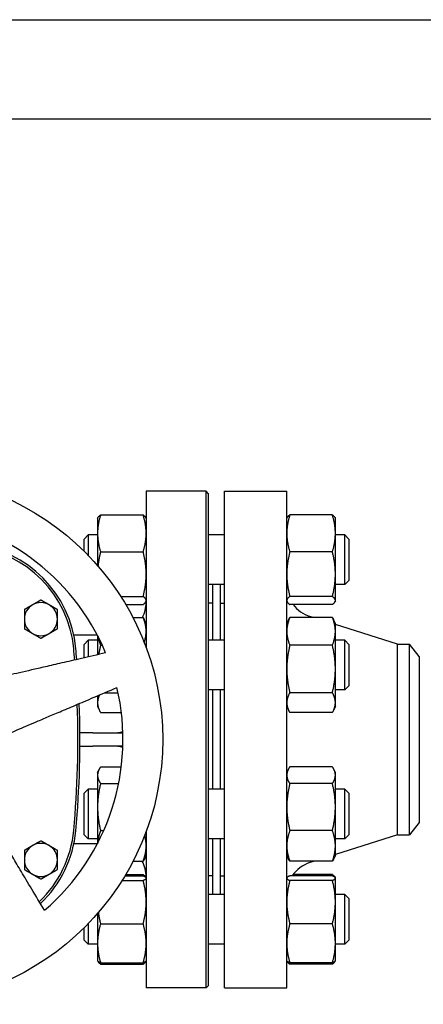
# Model space of a CAD drawing. Header units: inches. Extents: x 18 to 846, y -67 to 561.
# Tile 479 of 656: x 455.65 to 461.75, y 279.67 to 294.54. Entities that reach past the tile are written whole.
import ezdxf

# ---------------------------------------------------------------- set-up
doc = ezdxf.new("R2010")
doc.units = ezdxf.units.IN
doc.header["$LTSCALE"] = 24
doc.header["$MEASUREMENT"] = 0
doc.layers.add('Visible (ANSI)', color=7, linetype='Continuous', lineweight=30)

msp = doc.modelspace()

# ---------------------------------------------------------------- linework, layer by layer
at = {"layer": 'Visible (ANSI)'}
for p, q in [((444.53743, 294.54286), (536.67136, 294.54286)), ((446.03743, 293.04286), (475.23293, 293.04286)), ((457.55843, 287.41786), (457.55843, 285.05981)), ((458.46468, 287.41786), (457.55843, 287.41786)), ((458.46468, 279.91786), (458.46468, 287.41786)), ((458.49593, 287.38661), (458.46468, 287.41786)), ((458.49593, 287.38661), (458.49593, 279.94911)), ((458.74343, 279.91786), (458.74343, 287.41786)), ((458.74343, 287.41786), (459.68343, 287.41786)), ((459.68343, 279.91786), (459.68343, 287.41786)), ((456.82443, 287.00907), (456.82858, 287.01797)), ((456.82443, 287.00907), (456.82443, 286.78257)), ((456.86952, 287.06055), (457.51334, 287.06055)), ((457.55843, 287.00907), (457.55428, 287.01797)), ((459.68343, 287.00907), (459.68758, 287.01797)), ((460.37234, 287.06055), (459.72852, 287.06055)), ((460.41743, 287.00907), (460.41328, 287.01797)), ((460.41743, 286.78257), (460.41743, 287.00907)), ((456.62093, 286.69657), (456.68343, 286.75907)), ((456.62093, 286.51213), (456.62093, 286.69657)), ((456.68343, 286.75907), (456.68343, 286.44894)), ((456.82443, 286.75907), (456.68343, 286.75907)), ((456.82443, 286.78257), (456.82443, 286.29536)), ((458.74343, 286.75907), (458.49593, 286.75907)), ((460.41743, 286.16634), (460.41743, 286.78257)), ((460.55843, 286.75907), (460.41743, 286.75907)), ((460.55843, 286.00907), (460.55843, 286.75907)), ((460.62093, 286.69657), (460.55843, 286.75907)), ((460.62093, 286.69657), (460.62093, 286.07157)), ((456.86952, 286.50458), (457.51334, 286.50458)), ((460.37234, 286.50458), (459.72852, 286.50458)), ((460.41743, 285.76785), (460.41743, 286.16634)), ((460.62093, 286.07157), (460.55843, 286.00907)), ((458.74343, 286.00907), (458.49593, 286.00907)), ((458.56343, 285.16795), (458.56343, 286.00907)), ((458.68343, 285.16795), (458.68343, 286.00907)), ((460.55843, 286.00907), (460.41743, 286.00907)), ((457.17494, 285.8281), (457.51334, 285.8281)), ((457.55843, 285.75907), (457.55428, 285.75017)), ((459.68343, 285.75907), (459.68758, 285.75017)), ((460.37234, 285.8281), (459.72852, 285.8281)), ((460.41743, 285.75907), (460.41328, 285.75017)), ((460.41743, 285.75907), (460.41743, 285.76785)), ((457.24929, 285.70759), (457.51334, 285.70759)), ((458.55843, 285.72786), (458.49593, 285.72786)), ((458.55843, 285.72786), (458.55843, 285.16795)), ((458.55843, 285.60786), (458.56343, 285.60786)), ((458.68343, 285.72786), (458.74343, 285.72786)), ((460.37234, 285.70759), (459.72852, 285.70759)), ((457.35824, 285.51145), (457.51334, 285.51145)), ((457.55843, 285.41795), (457.5293, 285.48041)), ((459.68343, 285.41795), (459.71255, 285.48041)), ((460.37234, 285.51145), (459.72852, 285.51145)), ((460.08254, 285.51145), (460.03245, 285.52732)), ((460.41743, 285.41795), (460.3883, 285.48041)), ((460.41743, 285.30249), (460.41743, 285.41795)), ((461.35676, 285.10786), (460.41743, 285.40538)), ((456.82173, 285.24267), (456.46553, 285.24267)), ((456.62093, 285.10545), (456.68343, 285.16795)), ((456.68343, 285.16795), (456.68343, 284.9165)), ((456.82443, 285.16795), (456.68343, 285.16795)), ((456.82443, 285.2375), (456.82443, 284.94905)), ((458.74343, 285.16795), (458.49593, 285.16795)), ((460.41743, 284.73427), (460.41743, 285.30249)), ((460.55843, 285.16795), (460.41743, 285.16795)), ((460.55843, 284.41795), (460.55843, 285.16795)), ((460.62093, 285.10545), (460.55843, 285.16795)), ((456.62093, 284.90207), (456.62093, 285.10545)), ((456.86952, 285.09352), (456.89509, 285.09352)), ((460.37234, 285.09352), (459.72852, 285.09352)), ((460.62093, 285.10545), (460.62093, 284.48045)), ((461.35676, 282.22786), (461.35676, 285.10786)), ((461.35676, 285.10786), (461.53956, 285.10786)), ((461.53956, 282.22786), (461.53956, 285.10786)), ((461.68343, 284.92036), (461.53956, 285.10786)), ((461.68343, 284.92036), (461.68343, 282.41536)), ((460.41743, 284.22474), (460.41743, 284.73427)), ((458.74343, 284.41795), (458.49593, 284.41795)), ((458.55843, 284.41795), (458.55843, 282.91778)), ((458.56343, 282.91778), (458.56343, 284.41795)), ((458.68343, 282.91778), (458.68343, 284.41795)), ((460.55843, 284.41795), (460.41743, 284.41795)), ((460.62093, 284.48045), (460.55843, 284.41795)), ((456.82443, 284.32897), (456.82443, 284.22474)), ((456.93292, 284.37502), (457.13408, 284.37502)), ((460.37234, 284.37502), (459.72852, 284.37502)), ((456.82443, 284.22474), (456.82443, 284.16795)), ((456.82443, 284.16795), (456.85355, 284.1055)), ((459.68343, 284.16795), (459.71255, 284.1055)), ((460.41743, 284.16795), (460.3883, 284.1055)), ((460.41743, 284.16795), (460.41743, 284.22474)), ((456.86952, 284.07445), (457.18403, 284.07445)), ((460.37234, 284.07445), (459.72852, 284.07445)), ((456.75343, 283.76786), (456.5581, 283.76786)), ((456.75343, 283.76786), (457.20696, 283.76786)), ((456.5581, 283.56786), (456.75343, 283.56786)), ((457.20696, 283.56786), (456.75343, 283.56786)), ((456.86952, 283.25433), (457.18319, 283.25433)), ((460.37234, 283.25433), (459.72852, 283.25433)), ((456.82443, 283.16778), (456.84391, 283.20954)), ((456.82443, 283.16778), (456.82443, 283.12862)), ((456.82443, 283.12862), (456.82443, 282.64714)), ((459.68343, 283.16778), (459.70291, 283.20954)), ((460.41743, 283.16778), (460.39795, 283.20954)), ((460.41743, 283.12862), (460.41743, 283.16778)), ((460.41743, 282.64714), (460.41743, 283.12862)), ((456.86952, 283.00292), (457.14277, 283.00292)), ((460.37234, 283.00292), (459.72852, 283.00292)), ((456.62093, 282.85528), (456.68343, 282.91778)), ((456.62093, 282.23028), (456.62093, 282.85528)), ((456.68343, 282.91778), (456.68343, 282.16778)), ((456.82443, 282.91778), (456.68343, 282.91778)), ((458.74343, 282.91778), (458.49593, 282.91778)), ((460.55843, 282.91778), (460.41743, 282.91778)), ((460.55843, 282.16778), (460.55843, 282.91778)), ((460.62093, 282.85528), (460.55843, 282.91778)), ((460.62093, 282.85528), (460.62093, 282.23028)), ((456.82443, 282.64714), (456.82443, 282.09823)), ((460.41743, 282.06129), (460.41743, 282.64714)), ((461.68343, 282.41536), (461.53956, 282.22786)), ((456.62093, 282.23028), (456.68343, 282.16778)), ((456.86952, 282.29136), (456.91733, 282.29136)), ((457.55843, 282.27592), (457.55843, 279.91786)), ((460.37234, 282.29136), (459.72852, 282.29136)), ((461.35676, 282.22786), (460.41743, 281.93035)), ((460.62093, 282.23028), (460.55843, 282.16778)), ((461.35676, 282.22786), (461.53956, 282.22786)), ((456.82173, 282.09306), (456.46553, 282.09306)), ((456.82443, 282.16778), (456.68343, 282.16778)), ((458.74343, 282.16778), (458.49593, 282.16778)), ((458.55843, 282.16778), (458.55843, 281.60786)), ((458.56343, 281.32666), (458.56343, 282.16778)), ((458.68343, 281.32666), (458.68343, 282.16778)), ((460.55843, 282.16778), (460.41743, 282.16778)), ((460.41743, 281.91778), (460.41743, 282.06129)), ((457.55843, 281.91778), (457.53895, 281.87601)), ((459.68343, 281.91778), (459.70291, 281.87601)), ((460.41743, 281.91778), (460.39795, 281.87601)), ((457.36184, 281.83122), (457.51334, 281.83122)), ((460.37234, 281.83122), (459.72852, 281.83122)), ((460.10446, 281.83122), (460.03245, 281.80841)), ((457.23714, 281.60778), (457.51334, 281.60778)), ((457.24929, 281.62814), (457.51334, 281.62814)), ((457.55714, 281.57943), (457.55428, 281.58556)), ((458.55843, 281.60786), (458.49593, 281.60786)), ((458.55843, 281.72786), (458.56343, 281.72786)), ((458.68343, 281.60786), (458.74343, 281.60786)), ((460.37234, 281.60778), (459.72852, 281.60778)), ((460.37234, 281.62814), (459.78075, 281.62814)), ((460.41614, 281.57943), (460.41328, 281.58556)), ((457.1955, 281.54002), (457.51334, 281.54002)), ((457.55843, 281.57666), (457.55714, 281.57943)), ((459.68343, 281.57666), (459.68472, 281.57943)), ((460.37234, 281.54002), (459.72852, 281.54002)), ((460.41743, 281.57666), (460.41614, 281.57943)), ((460.41743, 281.5739), (460.41743, 281.57666)), ((460.41743, 281.21196), (460.41743, 281.5739)), ((458.74343, 281.32666), (458.49593, 281.32666)), ((460.55843, 281.32666), (460.41743, 281.32666)), ((460.55843, 280.57666), (460.55843, 281.32666)), ((460.62093, 281.26416), (460.55843, 281.32666)), ((460.41743, 280.58972), (460.41743, 281.21196)), ((460.62093, 281.26416), (460.62093, 280.63916)), ((456.82443, 281.04037), (456.82443, 280.58972)), ((456.68343, 280.88679), (456.68343, 280.57666)), ((456.86952, 280.8839), (457.51334, 280.8839)), ((460.37234, 280.8839), (459.72852, 280.8839)), ((456.62093, 280.63916), (456.62093, 280.8236)), ((456.62093, 280.63916), (456.68343, 280.57666)), ((456.82443, 280.57666), (456.68343, 280.57666)), ((456.82443, 280.58972), (456.82443, 280.32666)), ((458.74343, 280.57666), (458.49593, 280.57666)), ((460.41743, 280.32666), (460.41743, 280.58972)), ((460.55843, 280.57666), (460.41743, 280.57666)), ((460.62093, 280.63916), (460.55843, 280.57666)), ((456.82443, 280.32666), (456.82572, 280.32389)), ((456.82572, 280.32389), (456.82858, 280.31776)), ((456.86952, 280.29554), (457.51334, 280.29554)), ((456.86952, 280.27518), (457.51334, 280.27518)), ((457.55714, 280.32389), (457.55428, 280.31776)), ((457.55843, 280.32666), (457.55714, 280.32389)), ((459.68343, 280.32666), (459.68472, 280.32389)), ((459.68472, 280.32389), (459.68758, 280.31776)), ((460.37234, 280.29554), (459.72852, 280.29554)), ((460.37234, 280.27518), (459.72852, 280.27518)), ((460.41614, 280.32389), (460.41328, 280.31776)), ((460.41743, 280.32666), (460.41614, 280.32389)), ((458.49593, 279.94911), (458.46468, 279.91786)), ((458.46468, 279.91786), (457.55843, 279.91786)), ((458.74343, 279.91786), (459.68343, 279.91786))]:
    msp.add_line(p, q, dxfattribs=at)
msp.add_circle((453.80843, 283.66786), 4, dxfattribs=at)
for centre, radius, start, end in [((453.80843, 283.66786), 3.4, 22.64927, 85.35073), ((454.77021, 284.88671), 1.70103, 5.255296, 84.182161), ((454.77021, 284.88671), 1.73228, 5.255296, 84.182161), ((455.96788, 285.48676), 0.25, 120, 180), ((455.96788, 285.48676), 0.25, 60, 120), ((455.96788, 285.48676), 0.25, 0, 60), ((457.05843, 285.74267), 0.5, 332.456088, 0), ((460.18343, 286.00398), 0.5, 216.354251, 252.425284), ((455.96788, 285.48676), 0.25, 180, 240), ((455.96788, 285.48676), 0.25, 300, 0), ((455.96788, 285.48676), 0.25, 240, 300), ((441.51906, 283.66786), 15.00812, 4.591592, 5.255296), ((441.51906, 283.66786), 15.03937, 4.60919, 5.255296), ((453.80843, 283.66786), 3.4, 310.64927, 13.35073), ((441.51906, 283.66786), 15.00812, 354.744704, 2.027369), ((441.51906, 283.66786), 15.03937, 354.744704, 2.072997), ((454.77021, 282.44902), 1.70103, 313.674999, 354.744707), ((454.77021, 282.44902), 1.73228, 313.442646, 354.744707), ((455.96788, 281.84897), 0.25, 120, 180), ((455.96788, 281.84897), 0.25, 60, 120), ((455.96788, 281.84897), 0.25, 0, 60), ((455.96788, 281.84897), 0.25, 180, 240), ((455.96788, 281.84897), 0.25, 300, 0), ((457.05843, 281.59306), 0.5, 0, 28.445161), ((460.18343, 281.33175), 0.5, 107.574716, 146.49188), ((455.96788, 281.84897), 0.25, 240, 300)]:
    msp.add_arc(centre, radius, start, end, dxfattribs=at)
for points, weights in [([(456.86952, 287.06055), (456.82443, 286.91158), (456.82443, 286.78257)], [1, 1.0379548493, 1]), ([(456.82858, 287.01797), (456.83786, 287.03788), (456.86952, 287.06055)], [1.01611555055, 1.02634702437, 1]), ([(457.55843, 286.78257), (457.55843, 286.91158), (457.51334, 287.06055)], [1, 1.0379548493, 1]), ([(457.51334, 287.06055), (457.54499, 287.03788), (457.55428, 287.01797)], [1, 1.02634702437, 1.01611555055]), ([(459.72852, 287.06055), (459.68343, 286.91158), (459.68343, 286.78257)], [1, 1.0379548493, 1]), ([(459.68758, 287.01797), (459.69686, 287.03788), (459.72852, 287.06055)], [1.01611555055, 1.02634702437, 1]), ([(460.37234, 287.06055), (460.40399, 287.03788), (460.41328, 287.01797)], [1, 1.02634702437, 1.01611555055]), ([(460.41743, 286.78257), (460.41743, 286.91158), (460.37234, 287.06055)], [1, 1.0379548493, 1]), ([(456.82443, 286.78257), (456.82443, 286.65355), (456.86952, 286.50458)], [1, 1.0379548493, 1]), ([(457.51334, 286.50458), (457.55843, 286.65355), (457.55843, 286.78257)], [1, 1.0379548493, 1]), ([(459.68343, 286.78257), (459.68343, 286.65355), (459.72852, 286.50458)], [1, 1.0379548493, 1]), ([(460.37234, 286.50458), (460.41743, 286.65355), (460.41743, 286.78257)], [1, 1.0379548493, 1]), ([(456.86952, 286.50458), (456.84095, 286.38976), (456.83067, 286.28819)], [1, 1.02371349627, 1.01779547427]), ([(457.55843, 286.16634), (457.55843, 286.32332), (457.51334, 286.50458)], [1, 1.0379548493, 1]), ([(459.72852, 286.50458), (459.68343, 286.32332), (459.68343, 286.16634)], [1, 1.0379548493, 1]), ([(460.41743, 286.16634), (460.41743, 286.32332), (460.37234, 286.50458)], [1, 1.0379548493, 1]), ([(457.51334, 285.8281), (457.55843, 286.00936), (457.55843, 286.16634)], [1, 1.0379548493, 1]), ([(459.68343, 286.16634), (459.68343, 286.00936), (459.72852, 285.8281)], [1, 1.0379548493, 1]), ([(460.37234, 285.8281), (460.41743, 286.00936), (460.41743, 286.16634)], [1, 1.0379548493, 1]), ([(455.96788, 285.77544), (455.90089, 285.73676), (455.84288, 285.70327)], [1.01001874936, 1.04314139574, 1]), ([(456.09288, 285.70327), (456.03486, 285.73676), (455.96788, 285.77544)], [1, 1.04314139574, 1.01001874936]), ([(457.55843, 285.76785), (457.55843, 285.79581), (457.51334, 285.8281)], [1, 1.0379548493, 1]), ([(457.51334, 285.70759), (457.55843, 285.73988), (457.55843, 285.76785)], [1, 1.0379548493, 1]), ([(459.72852, 285.8281), (459.68343, 285.79581), (459.68343, 285.76785)], [1, 1.0379548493, 1]), ([(459.68343, 285.76785), (459.68343, 285.73988), (459.72852, 285.70759)], [1, 1.0379548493, 1]), ([(460.41743, 285.76785), (460.41743, 285.79581), (460.37234, 285.8281)], [1, 1.0379548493, 1]), ([(460.37234, 285.70759), (460.41743, 285.73988), (460.41743, 285.76785)], [1, 1.0379548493, 1]), ([(455.84288, 285.70327), (455.78486, 285.66978), (455.71788, 285.6311)], [1, 1.04314139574, 1.01001874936]), ([(455.71788, 285.6311), (455.71788, 285.55375), (455.71788, 285.48676)], [1.01001874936, 1.04314139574, 1]), ([(456.21788, 285.6311), (456.15089, 285.66978), (456.09288, 285.70327)], [1.01001874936, 1.04314139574, 1]), ([(456.21788, 285.48676), (456.21788, 285.55375), (456.21788, 285.6311)], [1, 1.04314139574, 1.01001874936]), ([(455.71788, 285.48676), (455.71788, 285.41978), (455.71788, 285.34242)], [1, 1.04314139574, 1.01001874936]), ([(456.21788, 285.34242), (456.21788, 285.41978), (456.21788, 285.48676)], [1.01001874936, 1.04314139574, 1]), ([(457.51334, 285.51145), (457.52224, 285.49556), (457.5293, 285.48041)], [1, 1.00727059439, 1.01175569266]), ([(457.55843, 285.30249), (457.55843, 285.39947), (457.51334, 285.51145)], [1, 1.0379548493, 1]), ([(459.72852, 285.51145), (459.68343, 285.39947), (459.68343, 285.30249)], [1, 1.0379548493, 1]), ([(459.71255, 285.48041), (459.71962, 285.49556), (459.72852, 285.51145)], [1.01175569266, 1.00727059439, 1]), ([(460.41743, 285.30249), (460.41743, 285.39947), (460.37234, 285.51145)], [1, 1.0379548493, 1]), ([(460.37234, 285.51145), (460.38124, 285.49556), (460.3883, 285.48041)], [1, 1.00727059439, 1.01175569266]), ([(455.71788, 285.34242), (455.78486, 285.30375), (455.84288, 285.27026)], [1.01001874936, 1.04314139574, 1]), ([(456.09288, 285.27026), (456.15089, 285.30375), (456.21788, 285.34242)], [1, 1.04314139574, 1.01001874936]), ([(455.84288, 285.27026), (455.90089, 285.23676), (455.96788, 285.19809)], [1, 1.04314139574, 1.01001874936]), ([(455.96788, 285.19809), (456.03486, 285.23676), (456.09288, 285.27026)], [1.01001874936, 1.04314139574, 1]), ([(456.8311, 285.22461), (456.84153, 285.16304), (456.86952, 285.09352)], [1.01802623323, 1.02322609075, 1]), ([(457.52916, 285.13625), (457.55843, 285.22334), (457.55843, 285.30249)], [1.01166334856, 1.03075886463, 1]), ([(459.68343, 285.30249), (459.68343, 285.20551), (459.72852, 285.09352)], [1, 1.0379548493, 1]), ([(460.37234, 285.09352), (460.41743, 285.20551), (460.41743, 285.30249)], [1, 1.0379548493, 1]), ([(456.86952, 285.09352), (456.85237, 285.0203), (456.84192, 284.95309)], [1, 1.01410284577, 1.01772533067]), ([(459.72852, 285.09352), (459.68343, 284.901), (459.68343, 284.73427)], [1, 1.0379548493, 1]), ([(460.41743, 284.73427), (460.41743, 284.901), (460.37234, 285.09352)], [1, 1.0379548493, 1]), ([(456.94622, 284.97717), (455.50405, 284.64422), (454.91476, 284.50817)], [1, 1.58117079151, 2.0263127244]), ([(459.68343, 284.73427), (459.68343, 284.56754), (459.72852, 284.37502)], [1, 1.0379548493, 1]), ([(460.37234, 284.37502), (460.41743, 284.56754), (460.41743, 284.73427)], [1, 1.0379548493, 1]), ([(455.19739, 283.63833), (455.7541, 283.87464), (457.11654, 284.45296)], [2.0263127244, 1.58117079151, 1]), ([(456.85204, 284.34069), (456.82443, 284.28009), (456.82443, 284.22474)], [1.01270516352, 1.02988757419, 1]), ([(459.72852, 284.37502), (459.68343, 284.29448), (459.68343, 284.22474)], [1, 1.0379548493, 1]), ([(460.41743, 284.22474), (460.41743, 284.29448), (460.37234, 284.37502)], [1, 1.0379548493, 1]), ([(456.82443, 284.22474), (456.82443, 284.15499), (456.86952, 284.07445)], [1, 1.0379548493, 1]), ([(459.68343, 284.22474), (459.68343, 284.15499), (459.72852, 284.07445)], [1, 1.0379548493, 1]), ([(460.37234, 284.07445), (460.41743, 284.15499), (460.41743, 284.22474)], [1, 1.0379548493, 1]), ([(456.86952, 283.25433), (456.82443, 283.18696), (456.82443, 283.12862)], [1, 1.0379548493, 1]), ([(459.72852, 283.25433), (459.68343, 283.18696), (459.68343, 283.12862)], [1, 1.0379548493, 1]), ([(460.41743, 283.12862), (460.41743, 283.18696), (460.37234, 283.25433)], [1, 1.0379548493, 1]), ([(456.82443, 283.12862), (456.82443, 283.07028), (456.86952, 283.00292)], [1, 1.0379548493, 1]), ([(459.68343, 283.12862), (459.68343, 283.07028), (459.72852, 283.00292)], [1, 1.0379548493, 1]), ([(460.37234, 283.00292), (460.41743, 283.07028), (460.41743, 283.12862)], [1, 1.0379548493, 1]), ([(456.86952, 283.00292), (456.82443, 282.81226), (456.82443, 282.64714)], [1, 1.0379548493, 1]), ([(459.72852, 283.00292), (459.68343, 282.81226), (459.68343, 282.64714)], [1, 1.0379548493, 1]), ([(460.41743, 282.64714), (460.41743, 282.81226), (460.37234, 283.00292)], [1, 1.0379548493, 1]), ([(456.02328, 281.08825), (455.26097, 282.35694), (454.94948, 282.87535)], [1, 1.58117079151, 2.0263127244]), ([(456.82443, 282.64714), (456.82443, 282.48202), (456.86952, 282.29136)], [1, 1.0379548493, 1]), ([(459.68343, 282.64714), (459.68343, 282.48202), (459.72852, 282.29136)], [1, 1.0379548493, 1]), ([(460.37234, 282.29136), (460.41743, 282.48202), (460.41743, 282.64714)], [1, 1.0379548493, 1]), ([(456.86952, 282.29136), (456.8323, 282.18959), (456.82587, 282.10101)], [1, 1.03112406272, 1.011202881]), ([(457.55843, 282.06129), (457.55843, 282.13703), (457.53659, 282.21844)], [1, 1.0266269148, 1.01589404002]), ([(459.72852, 282.29136), (459.68343, 282.16807), (459.68343, 282.06129)], [1, 1.0379548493, 1]), ([(460.41743, 282.06129), (460.41743, 282.16807), (460.37234, 282.29136)], [1, 1.0379548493, 1]), ([(455.84288, 282.06547), (455.78486, 282.03198), (455.71788, 281.9933)], [1, 1.04314139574, 1.01001874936]), ([(455.96788, 282.13764), (455.90089, 282.09897), (455.84288, 282.06547)], [1.01001874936, 1.04314139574, 1]), ([(456.09288, 282.06547), (456.03486, 282.09897), (455.96788, 282.13764)], [1, 1.04314139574, 1.01001874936]), ([(456.21788, 281.9933), (456.15089, 282.03198), (456.09288, 282.06547)], [1.01001874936, 1.04314139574, 1]), ([(457.51334, 281.83122), (457.55843, 281.95451), (457.55843, 282.06129)], [1, 1.0379548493, 1]), ([(459.68343, 282.06129), (459.68343, 281.95451), (459.72852, 281.83122)], [1, 1.0379548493, 1]), ([(460.37234, 281.83122), (460.41743, 281.95451), (460.41743, 282.06129)], [1, 1.0379548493, 1]), ([(455.71788, 281.9933), (455.71788, 281.91595), (455.71788, 281.84897)], [1.01001874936, 1.04314139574, 1]), ([(456.21788, 281.84897), (456.21788, 281.91595), (456.21788, 281.9933)], [1, 1.04314139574, 1.01001874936]), ([(455.71788, 281.84897), (455.71788, 281.78198), (455.71788, 281.70463)], [1, 1.04314139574, 1.01001874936]), ([(456.21788, 281.70463), (456.21788, 281.78198), (456.21788, 281.84897)], [1.01001874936, 1.04314139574, 1]), ([(457.53895, 281.87601), (457.52892, 281.8545), (457.51334, 281.83122)], [1.01696531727, 1.01279805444, 1]), ([(459.72852, 281.83122), (459.71293, 281.8545), (459.70291, 281.87601)], [1, 1.01279805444, 1.01696531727]), ([(460.39795, 281.87601), (460.38792, 281.8545), (460.37234, 281.83122)], [1.01696531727, 1.01279805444, 1]), ([(455.71788, 281.70463), (455.78486, 281.66595), (455.84288, 281.63246)], [1.01001874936, 1.04314139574, 1]), ([(455.84288, 281.63246), (455.90089, 281.59897), (455.96788, 281.56029)], [1, 1.04314139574, 1.01001874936]), ([(455.96788, 281.56029), (456.03486, 281.59897), (456.09288, 281.63246)], [1.01001874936, 1.04314139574, 1]), ([(456.09288, 281.63246), (456.15089, 281.66595), (456.21788, 281.70463)], [1, 1.04314139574, 1.01001874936]), ([(457.51334, 281.62814), (457.54499, 281.60547), (457.55428, 281.58556)], [1, 1.02634702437, 1.01611555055]), ([(457.52014, 281.60495), (457.51689, 281.61643), (457.51334, 281.62814)], [1.00532800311, 1.00288298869, 1]), ([(457.55843, 281.5739), (457.55843, 281.58962), (457.51334, 281.60778)], [1, 1.0379548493, 1]), ([(459.72852, 281.60778), (459.68343, 281.58962), (459.68343, 281.5739)], [1, 1.0379548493, 1]), ([(460.37914, 281.60495), (460.37589, 281.61643), (460.37234, 281.62814)], [1.00532800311, 1.00288298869, 1]), ([(460.37234, 281.62814), (460.40399, 281.60547), (460.41328, 281.58556)], [1, 1.02634702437, 1.01611555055]), ([(460.41743, 281.5739), (460.41743, 281.58962), (460.37234, 281.60778)], [1, 1.0379548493, 1]), ([(457.51334, 281.54002), (457.55843, 281.55817), (457.55843, 281.5739)], [1, 1.0379548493, 1]), ([(457.55843, 281.21196), (457.55843, 281.36421), (457.51334, 281.54002)], [1, 1.0379548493, 1]), ([(459.68343, 281.5739), (459.68343, 281.55817), (459.72852, 281.54002)], [1, 1.0379548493, 1]), ([(459.72852, 281.54002), (459.68343, 281.36421), (459.68343, 281.21196)], [1, 1.0379548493, 1]), ([(460.37234, 281.54002), (460.41743, 281.55817), (460.41743, 281.5739)], [1, 1.0379548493, 1]), ([(460.41743, 281.21196), (460.41743, 281.36421), (460.37234, 281.54002)], [1, 1.0379548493, 1]), ([(457.51334, 280.8839), (457.55843, 281.0597), (457.55843, 281.21196)], [1, 1.0379548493, 1]), ([(459.68343, 281.21196), (459.68343, 281.0597), (459.72852, 280.8839)], [1, 1.0379548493, 1]), ([(460.37234, 280.8839), (460.41743, 281.0597), (460.41743, 281.21196)], [1, 1.0379548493, 1]), ([(456.83559, 281.05323), (456.84665, 280.97306), (456.86952, 280.8839)], [1.01897706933, 1.01889530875, 1]), ([(456.86952, 280.8839), (456.82443, 280.72625), (456.82443, 280.58972)], [1, 1.0379548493, 1]), ([(457.55843, 280.58972), (457.55843, 280.72625), (457.51334, 280.8839)], [1, 1.0379548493, 1]), ([(459.72852, 280.8839), (459.68343, 280.72625), (459.68343, 280.58972)], [1, 1.0379548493, 1]), ([(460.41743, 280.58972), (460.41743, 280.72625), (460.37234, 280.8839)], [1, 1.0379548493, 1]), ([(456.82443, 280.58972), (456.82443, 280.45319), (456.86952, 280.29554)], [1, 1.0379548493, 1]), ([(457.51334, 280.29554), (457.55843, 280.45319), (457.55843, 280.58972)], [1, 1.0379548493, 1]), ([(459.68343, 280.58972), (459.68343, 280.45319), (459.72852, 280.29554)], [1, 1.0379548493, 1]), ([(460.37234, 280.29554), (460.41743, 280.45319), (460.41743, 280.58972)], [1, 1.0379548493, 1]), ([(456.86952, 280.29554), (456.83187, 280.3107), (456.82572, 280.32389)], [1, 1.0314924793, 1.01072411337]), ([(456.82694, 280.32169), (456.83485, 280.30001), (456.86952, 280.27518)], [1.01375847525, 1.02892942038, 1]), ([(457.55714, 280.32389), (457.55099, 280.3107), (457.51334, 280.29554)], [1.01072411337, 1.0314924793, 1]), ([(457.51334, 280.27518), (457.54801, 280.30001), (457.55591, 280.32169)], [1, 1.02892942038, 1.01375847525]), ([(459.72852, 280.29554), (459.69087, 280.3107), (459.68472, 280.32389)], [1, 1.0314924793, 1.01072411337]), ([(459.68594, 280.32169), (459.69385, 280.30001), (459.72852, 280.27518)], [1.01375847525, 1.02892942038, 1]), ([(460.41614, 280.32389), (460.40999, 280.3107), (460.37234, 280.29554)], [1.01072411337, 1.0314924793, 1]), ([(460.37234, 280.27518), (460.40701, 280.30001), (460.41491, 280.32169)], [1, 1.02892942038, 1.01375847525])]:
    msp.add_rational_spline(points, weights, degree=2, dxfattribs=at)
for points in [[(457.05843, 283.76786), (457.10667, 283.76786), (457.15737, 283.77527), (457.20621, 283.79027)], [(457.20621, 283.54546), (457.15737, 283.56046), (457.10666, 283.56786), (457.05843, 283.56786)]]:
    msp.add_open_spline(points, degree=3, dxfattribs=at)

doc.saveas('drawing.dxf')
